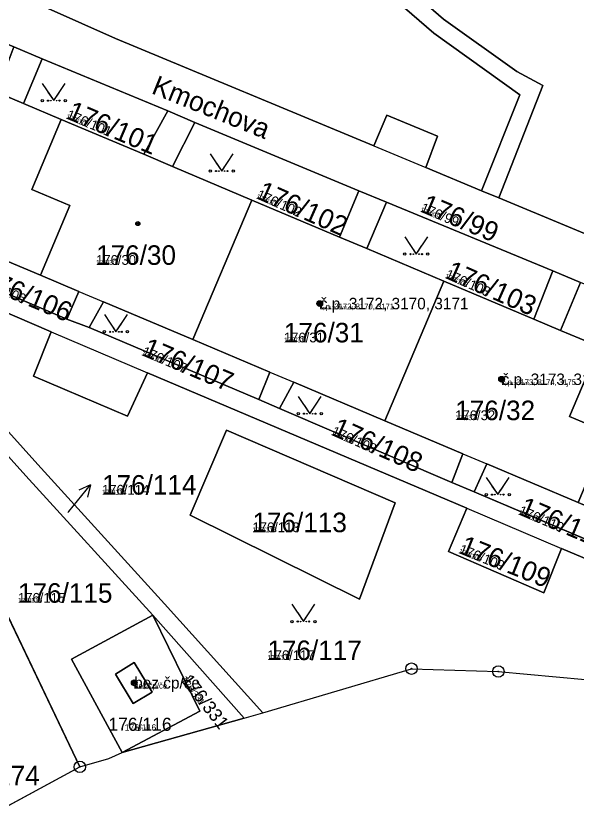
# Model space of a CAD drawing. Extents: x -759873 to -758487, y -975024 to -973516.
# Drawn here: x -759761.7 to -759712.9, y -975009.3 to -974939.2 of the extents above; entities that cross this region are included whole.
import ezdxf

# ---------------------------------------------------------------- set-up
doc = ezdxf.new("R2010")
doc.units = 0
for name, color, linetype in [('KAT_01_hranice KU', 7, 'Continuous'), ('KAT_02_hranice parcel', 7, 'Continuous'), ('KAT_03_1000_st čísla parcelní', 7, 'Continuous'), ('KAT_03_1000_čísla parcelní', 7, 'Continuous'), ('KAT_03_1000_čísla popisná', 7, 'Continuous'), ('KAT_03_250_st čísla parcelní', 7, 'Continuous'), ('KAT_03_250_čísla parcelní', 7, 'Continuous'), ('KAT_03_250_čísla popisná', 7, 'Continuous'), ('KAT_03_500_st čísla parcelní', 7, 'Continuous'), ('KAT_03_500_čísla parcelní', 7, 'Continuous'), ('KAT_03_500_čísla popisná', 7, 'Continuous'), ('KAT_04_vnitřní kresba', 7, 'Continuous'), ('KAT_05_1000_značky kultur', 7, 'Continuous'), ('KAT_05_250_značky kultur', 7, 'Continuous'), ('KAT_05_500_značky kultur', 7, 'Continuous'), ('KAT_07_1000_značky budov', 7, 'Continuous'), ('KAT_07_250_značky budov', 7, 'Continuous'), ('KAT_07_500_značky budov', 7, 'Continuous'), ('KAT_11_značky bodu BP', 7, 'Continuous'), ('KAT_12_pomocná šipka', 7, 'Continuous'), ('KAT_13_popis', 7, 'Continuous'), ('KAT_14_plocha_budovy', 7, 'Continuous'), ('KAT_14_plocha_pozemek', 7, 'Continuous')]:
    doc.layers.add(name, color=color, linetype=linetype)

msp = doc.modelspace()

# ---------------------------------------------------------------- linework, layer by layer
at = {"layer": 'KAT_01_hranice KU'}
msp.add_lwpolyline([(-759764.85, -975009.3), (-759756.15, -975004.6), (-759753.64, -975003.86), (-759752.46, -975003.34), (-759741.85, -975000.36), (-759740.23, -974999.88), (-759727.3, -974996.05), (-759719.75, -974996.3), (-759712.2, -974997)], dxfattribs=at)
at = {"layer": 'KAT_02_hranice parcel'}
for p, q in [((-759759.43, -974942.97), (-759761.9, -974941.92)), ((-759759.43, -974942.97), (-759748.5, -974947.49)), ((-759746.14, -974948.5), (-759748.5, -974947.49)), ((-759746.14, -974948.5), (-759731.88, -974954.47)), ((-759721.2, -974954.46), (-759719.7, -974955.06)), ((-759729.47, -974955.44), (-759731.88, -974954.47)), ((-759746.32, -974967.41), (-759741.18, -974955.26)), ((-759729.47, -974955.44), (-759715, -974961.43)), ((-759768.53, -974960.82), (-759757.28, -974965.62)), ((-759712.6, -974962.44), (-759715, -974961.43)), ((-759776.67, -974961.64), (-759756.15, -975004.6)), ((-759729.62, -974974.47), (-759724.48, -974962.32)), ((-759757.28, -974965.62), (-759755.33, -974966.36)), ((-759755.33, -974966.36), (-759740.59, -974972.63)), ((-759740.59, -974972.63), (-759738.78, -974973.41)), ((-759738.78, -974973.41), (-759723.78, -974979.84)), ((-759723.78, -974979.84), (-759721.86, -974980.66)), ((-759710.53, -974985.47), (-759721.86, -974980.66)), ((-759749.8, -974991.38), (-759741.85, -975000.36)), ((-759719.75, -974996.3), (-759712.2, -974997)), ((-759741.85, -975000.36), (-759740.23, -974999.88)), ((-759741.85, -975000.36), (-759752.46, -975003.34)), ((-759764.85, -975009.3), (-759756.15, -975004.6))]:
    msp.add_line(p, q, dxfattribs=at)
for points in [[(-759799, -974905.15), (-759787.25, -974910.64), (-759754.58, -974925.88), (-759728.55, -974937.97), (-759725.37, -974940.74), (-759717.87, -974946.11), (-759721.2, -974954.46)], [(-759761.9, -974941.92), (-759771.3, -974938.01), (-759767.72, -974934.65), (-759753.04, -974941.19), (-759730.59, -974950.55), (-759729.44, -974947.87), (-759725.05, -974949.69), (-759726.06, -974952.43), (-759721.2, -974954.46)], [(-759719.7, -974955.06), (-759715.89, -974945.28), (-759718.13, -974944.08), (-759724.52, -974939.51), (-759727.76, -974936.66)], [(-759757.76, -974948.25), (-759761.05, -974946.85), (-759759.43, -974942.97)], [(-759748.5, -974947.49), (-759750.59, -974951.28), (-759757.76, -974948.25)], [(-759759.58, -974961.81), (-759757.01, -974955.73), (-759760.33, -974954.33), (-759757.76, -974948.25)], [(-759741.18, -974955.26), (-759748.09, -974952.33), (-759746.14, -974948.5)], [(-759731.88, -974954.47), (-759733.55, -974958.48), (-759741.18, -974955.26)], [(-759719.7, -974955.06), (-759707.59, -974960.11), (-759693.68, -974965.9), (-759692.65, -974963.17), (-759688.22, -974964.93), (-759689.15, -974967.84), (-759685.61, -974969.13), (-759681.6, -974969.96), (-759677.32, -974968.89)], [(-759724.48, -974962.32), (-759731.18, -974959.49), (-759729.47, -974955.44)], [(-759768.53, -974960.82), (-759767.39, -974958.51), (-759759.58, -974961.81)], [(-759715, -974961.43), (-759716.67, -974965.62), (-759724.48, -974962.32)], [(-759776.67, -974961.64), (-759760.85, -974979.26), (-759749.8, -974991.38)], [(-759759.58, -974961.81), (-759756.25, -974963.22), (-759757.28, -974965.62)], [(-759770.81, -974966.03), (-759769.24, -974962.19), (-759758.63, -974966.73), (-759760.18, -974970.6), (-759752.01, -974974.08), (-759750.27, -974970.29), (-759722.49, -974982.07), (-759724.08, -974985.84), (-759715.79, -974989.44), (-759714.25, -974985.59), (-759695.75, -974993.4), (-759687.1, -974995.48)], [(-759710.99, -974968.02), (-759714.34, -974966.61), (-759712.6, -974962.44)], [(-759755.33, -974966.36), (-759754.1, -974964.12), (-759746.32, -974967.41)], [(-759740.23, -974999.88), (-759748.8, -974990.42), (-759759.81, -974978.29), (-759770.81, -974966.03)], [(-759746.32, -974967.41), (-759739.63, -974970.24), (-759740.59, -974972.63)], [(-759712.81, -974981.58), (-759710.24, -974975.5), (-759713.56, -974974.1), (-759710.99, -974968.02)], [(-759738.78, -974973.41), (-759737.55, -974971.12), (-759729.62, -974974.47)], [(-759729.62, -974974.47), (-759722.83, -974977.34), (-759723.78, -974979.84)], [(-759728.73, -974981.62), (-759743.4, -974975.29), (-759746.55, -974982.69), (-759731.83, -974989.99), (-759728.73, -974981.62)], [(-759721.86, -974980.66), (-759720.74, -974978.23), (-759712.81, -974981.58)], [(-759752.46, -975003.34), (-759756.88, -974995.21), (-759749.8, -974991.38)], [(-759752.46, -975003.34), (-759745.71, -974999.75), (-759749.8, -974991.38)], [(-759740.23, -974999.88), (-759727.3, -974996.05), (-759719.75, -974996.3)], [(-759756.15, -975004.6), (-759753.64, -975003.86), (-759752.46, -975003.34)]]:
    msp.add_lwpolyline(points, dxfattribs=at)
at = {"layer": 'KAT_03_1000_čísla popisná'}
for centre in [(-759735.28, -974964.27), (-759719.46, -974970.86), (-759751.42, -974997.28)]:
    msp.add_circle(centre, 0.25, dxfattribs=at)
at = {"layer": 'KAT_03_250_čísla popisná'}
for centre in [(-759735.28, -974964.27), (-759719.46, -974970.86), (-759751.42, -974997.28)]:
    msp.add_circle(centre, 0.0625, dxfattribs=at)
at = {"layer": 'KAT_03_500_čísla popisná'}
for centre in [(-759735.28, -974964.27), (-759719.46, -974970.86), (-759751.42, -974997.28)]:
    msp.add_circle(centre, 0.125, dxfattribs=at)
at = {"layer": 'KAT_04_vnitřní kresba'}
for p, q in [((-759763.4, -974945.86), (-759761.05, -974946.85)), ((-759730.59, -974950.55), (-759726.06, -974952.43)), ((-759750.59, -974951.28), (-759748.09, -974952.33)), ((-759733.55, -974958.48), (-759731.18, -974959.49)), ((-759756.25, -974963.22), (-759754.1, -974964.12)), ((-759716.67, -974965.62), (-759714.34, -974966.61)), ((-759758.63, -974966.73), (-759750.27, -974970.29)), ((-759739.63, -974970.24), (-759737.55, -974971.12)), ((-759722.83, -974977.34), (-759720.74, -974978.23)), ((-759722.49, -974982.07), (-759714.25, -974985.59))]:
    msp.add_line(p, q, dxfattribs=at)
msp.add_lwpolyline([(-759749.87, -974998.09), (-759751.52, -974999.09), (-759753.05, -974996.52), (-759751.41, -974995.52), (-759749.87, -974998.09)], dxfattribs=at)
at = {"layer": 'KAT_05_1000_značky kultur'}
for points in [[(-759759.42, -974945.109), (-759758.42, -974946.61), (-759757.42, -974945.109)], [(-759744.81, -974951.239), (-759743.81, -974952.74), (-759742.81, -974951.239)], [(-759727.89, -974958.469), (-759726.89, -974959.97), (-759725.89, -974958.469)], [(-759754.01, -974965.229), (-759753.01, -974966.73), (-759752.01, -974965.229)], [(-759737.15, -974972.359), (-759736.15, -974973.86), (-759735.15, -974972.359)], [(-759720.8, -974979.399), (-759719.8, -974980.9), (-759718.8, -974979.399)], [(-759737.7, -974990.449), (-759736.7, -974991.95), (-759735.7, -974990.449)]]:
    msp.add_lwpolyline(points, dxfattribs=at)
for centre in [(-759759.42, -974946.609), (-759757.42, -974946.609), (-759744.81, -974952.739), (-759742.81, -974952.739), (-759727.89, -974959.969), (-759725.89, -974959.969), (-759754.01, -974966.729), (-759752.01, -974966.729), (-759737.15, -974973.859), (-759735.15, -974973.859), (-759720.8, -974980.899), (-759718.8, -974980.899), (-759737.7, -974991.949), (-759735.7, -974991.949)]:
    msp.add_circle(centre, 0.1, dxfattribs=at)
at = {"layer": 'KAT_05_250_značky kultur'}
for points in [[(-759758.67, -974946.235), (-759758.42, -974946.61), (-759758.17, -974946.235)], [(-759744.06, -974952.365), (-759743.81, -974952.74), (-759743.56, -974952.365)], [(-759727.14, -974959.595), (-759726.89, -974959.97), (-759726.64, -974959.595)], [(-759753.26, -974966.355), (-759753.01, -974966.73), (-759752.76, -974966.355)], [(-759736.4, -974973.485), (-759736.15, -974973.86), (-759735.9, -974973.485)], [(-759720.05, -974980.525), (-759719.8, -974980.9), (-759719.55, -974980.525)], [(-759736.95, -974991.575), (-759736.7, -974991.95), (-759736.45, -974991.575)]]:
    msp.add_lwpolyline(points, dxfattribs=at)
for centre in [(-759758.67, -974946.61), (-759758.17, -974946.61), (-759744.06, -974952.74), (-759743.56, -974952.74), (-759727.14, -974959.97), (-759726.64, -974959.97), (-759753.26, -974966.73), (-759752.76, -974966.73), (-759736.4, -974973.86), (-759735.9, -974973.86), (-759720.05, -974980.9), (-759719.55, -974980.9), (-759736.95, -974991.95), (-759736.45, -974991.95)]:
    msp.add_circle(centre, 0.025, dxfattribs=at)
at = {"layer": 'KAT_05_500_značky kultur'}
for points in [[(-759758.92, -974945.86), (-759758.42, -974946.61), (-759757.92, -974945.86)], [(-759744.31, -974951.99), (-759743.81, -974952.74), (-759743.31, -974951.99)], [(-759727.39, -974959.22), (-759726.89, -974959.97), (-759726.39, -974959.22)], [(-759753.51, -974965.98), (-759753.01, -974966.73), (-759752.51, -974965.98)], [(-759736.65, -974973.11), (-759736.15, -974973.86), (-759735.65, -974973.11)], [(-759720.3, -974980.15), (-759719.8, -974980.9), (-759719.3, -974980.15)], [(-759737.2, -974991.199), (-759736.7, -974991.95), (-759736.2, -974991.199)]]:
    msp.add_lwpolyline(points, dxfattribs=at)
for centre in [(-759758.92, -974946.61), (-759757.92, -974946.61), (-759744.31, -974952.74), (-759743.31, -974952.74), (-759727.39, -974959.97), (-759726.39, -974959.97), (-759753.51, -974966.73), (-759752.51, -974966.73), (-759736.65, -974973.86), (-759735.65, -974973.86), (-759720.3, -974980.9), (-759719.3, -974980.9), (-759737.2, -974991.95), (-759736.2, -974991.95)]:
    msp.add_circle(centre, 0.05, dxfattribs=at)
at = {"layer": 'KAT_07_1000_značky budov'}
for centre in [(-759751.107, -974957.309), (-759735.287, -974964.269), (-759719.467, -974970.859), (-759751.427, -974997.279)]:
    msp.add_circle(centre, 0.175, dxfattribs=at)
at = {"layer": 'KAT_07_250_značky budov'}
for centre in [(-759751.102, -974957.31), (-759735.282, -974964.27), (-759719.462, -974970.86), (-759751.422, -974997.28)]:
    msp.add_circle(centre, 0.0437, dxfattribs=at)
at = {"layer": 'KAT_07_500_značky budov'}
for centre in [(-759751.103, -974957.31), (-759735.283, -974964.27), (-759719.463, -974970.86), (-759751.423, -974997.28)]:
    msp.add_circle(centre, 0.0875, dxfattribs=at)
at = {"layer": 'KAT_11_značky bodu BP'}
for centre, radius in [((-759727.3, -974996.05), 0.5), ((-759727.3, -974996.05), 0.0303), ((-759719.75, -974996.3), 0.5), ((-759719.75, -974996.3), 0.0303), ((-759756.15, -975004.6), 0.5), ((-759756.15, -975004.6), 0.0303)]:
    msp.add_circle(centre, radius, dxfattribs=at)
at = {"layer": 'KAT_12_pomocná šipka'}
for p, q in [((-759757.12, -974982.37), (-759755.231, -974980.038)), ((-759755.231, -974980.038), (-759756.251, -974980.501)), ((-759755.231, -974980.038), (-759755.473, -974981.131)), ((-759757.2, -974982.47), (-759757.12, -974982.37))]:
    msp.add_line(p, q, dxfattribs=at)
at = {"layer": 'KAT_14_plocha_budovy'}
for points in [[(-759729.62, -974974.47), (-759724.48, -974962.32), (-759731.18, -974959.49), (-759733.55, -974958.48), (-759741.18, -974955.26), (-759748.09, -974952.33), (-759750.59, -974951.28), (-759757.76, -974948.25), (-759761.05, -974946.85), (-759763.4, -974945.86), (-759771.23, -974942.55), (-759776.37, -974954.71), (-759769.51, -974957.61), (-759767.39, -974958.51), (-759759.58, -974961.81), (-759756.25, -974963.22), (-759754.1, -974964.12), (-759746.32, -974967.41), (-759739.63, -974970.24), (-759737.55, -974971.12)], [(-759720.74, -974978.23), (-759712.81, -974981.58), (-759709.59, -974982.94), (-759707.54, -974983.81), (-759699.55, -974987.19), (-759696.34, -974988.54), (-759694.26, -974989.42), (-759686.15, -974992.85), (-759680.99, -974980.71), (-759687.76, -974977.85), (-759690.14, -974976.84), (-759697.72, -974973.63), (-759701.1, -974972.21), (-759703.37, -974971.25), (-759710.99, -974968.02), (-759714.34, -974966.61), (-759716.67, -974965.62), (-759724.48, -974962.32), (-759729.62, -974974.47), (-759722.83, -974977.34)], [(-759749.87, -974998.09), (-759751.41, -974995.52), (-759753.05, -974996.52), (-759751.52, -974999.09)]]:
    msp.add_lwpolyline(points, close=True, dxfattribs=at)
at = {"layer": 'KAT_14_plocha_pozemek'}
for points in [[(-759742.63, -974929.66), (-759753.44, -974924.47), (-759755.71, -974923.57), (-759770.36, -974916.75), (-759772.2, -974915.89), (-759786.53, -974909.16), (-759788.55, -974908.23), (-759798.68, -974903.47), (-759799, -974905.15), (-759787.25, -974910.64), (-759754.58, -974925.88), (-759728.55, -974937.97), (-759725.37, -974940.74), (-759717.87, -974946.11), (-759721.2, -974954.46), (-759719.7, -974955.06), (-759715.89, -974945.28), (-759718.13, -974944.08), (-759724.52, -974939.51), (-759727.76, -974936.66), (-759729.61, -974935.69), (-759740.73, -974930.49)], [(-759761.9, -974941.92), (-759771.3, -974938.01), (-759767.72, -974934.65), (-759753.04, -974941.19), (-759730.59, -974950.55), (-759729.44, -974947.87), (-759725.05, -974949.69), (-759726.06, -974952.43), (-759721.2, -974954.46), (-759717.87, -974946.11), (-759725.37, -974940.74), (-759728.55, -974937.97), (-759754.58, -974925.88), (-759787.25, -974910.64), (-759799, -974905.15), (-759801.21, -974917.09), (-759791.2, -974931.2), (-759779.21, -974956.31), (-759777.17, -974957.17), (-759770.43, -974959.91), (-759769.51, -974957.61), (-759776.37, -974954.71), (-759771.23, -974942.55), (-759763.4, -974945.86)], [(-759692.65, -974963.17), (-759688.22, -974964.93), (-759689.15, -974967.84), (-759685.61, -974969.13), (-759681.6, -974969.96), (-759677.32, -974968.89), (-759695.02, -974939.95), (-759697.42, -974936.43), (-759704.8, -974928.04), (-759718.22, -974919.45), (-759719.75, -974922.88), (-759713.09, -974925.97), (-759718.64, -974937.93), (-759726.62, -974934.22), (-759727.76, -974936.66), (-759724.52, -974939.51), (-759718.13, -974944.08), (-759715.89, -974945.28), (-759719.7, -974955.06), (-759707.59, -974960.11), (-759693.68, -974965.9)], [(-759759.58, -974961.81), (-759757.01, -974955.73), (-759760.33, -974954.33), (-759757.76, -974948.25), (-759761.05, -974946.85), (-759759.43, -974942.97), (-759761.9, -974941.92), (-759763.4, -974945.86), (-759771.23, -974942.55), (-759776.37, -974954.71), (-759769.51, -974957.61), (-759770.43, -974959.91), (-759768.53, -974960.82), (-759767.39, -974958.51)], [(-759759.43, -974942.97), (-759761.05, -974946.85), (-759757.76, -974948.25), (-759750.59, -974951.28), (-759748.5, -974947.49)], [(-759756.25, -974963.22), (-759757.28, -974965.62), (-759755.33, -974966.36), (-759754.1, -974964.12), (-759746.32, -974967.41), (-759741.18, -974955.26), (-759748.09, -974952.33), (-759746.14, -974948.5), (-759748.5, -974947.49), (-759750.59, -974951.28), (-759757.76, -974948.25), (-759760.33, -974954.33), (-759757.01, -974955.73), (-759759.58, -974961.81)], [(-759746.14, -974948.5), (-759748.09, -974952.33), (-759741.18, -974955.26), (-759733.55, -974958.48), (-759731.88, -974954.47)], [(-759724.48, -974962.32), (-759731.18, -974959.49), (-759729.47, -974955.44), (-759731.88, -974954.47), (-759733.55, -974958.48), (-759741.18, -974955.26), (-759746.32, -974967.41), (-759739.63, -974970.24), (-759740.59, -974972.63), (-759738.78, -974973.41), (-759737.55, -974971.12), (-759729.62, -974974.47)], [(-759729.47, -974955.44), (-759731.18, -974959.49), (-759724.48, -974962.32), (-759716.67, -974965.62), (-759715, -974961.43)], [(-759748.8, -974990.42), (-759759.81, -974978.29), (-759770.81, -974966.03), (-759772.94, -974963.45), (-759777.02, -974959.04), (-759777.17, -974957.17), (-759779.21, -974956.31), (-759776.67, -974961.64), (-759760.85, -974979.26), (-759749.8, -974991.38), (-759741.85, -975000.36), (-759740.23, -974999.88)], [(-759757.28, -974965.62), (-759756.25, -974963.22), (-759759.58, -974961.81), (-759767.39, -974958.51), (-759768.53, -974960.82)], [(-759712.81, -974981.58), (-759710.24, -974975.5), (-759713.56, -974974.1), (-759710.99, -974968.02), (-759714.34, -974966.61), (-759712.6, -974962.44), (-759715, -974961.43), (-759716.67, -974965.62), (-759724.48, -974962.32), (-759729.62, -974974.47), (-759722.83, -974977.34), (-759723.78, -974979.84), (-759721.86, -974980.66), (-759720.74, -974978.23)], [(-759753.64, -975003.86), (-759752.46, -975003.34), (-759756.88, -974995.21), (-759749.8, -974991.38), (-759760.85, -974979.26), (-759776.67, -974961.64), (-759756.15, -975004.6)], [(-759727.3, -974996.05), (-759719.75, -974996.3), (-759712.2, -974997), (-759687.1, -974995.48), (-759695.75, -974993.4), (-759714.25, -974985.59), (-759715.79, -974989.44), (-759724.08, -974985.84), (-759722.49, -974982.07), (-759750.27, -974970.29), (-759752.01, -974974.08), (-759760.18, -974970.6), (-759758.63, -974966.73), (-759769.24, -974962.19), (-759770.81, -974966.03), (-759759.81, -974978.29), (-759748.8, -974990.42), (-759740.23, -974999.88)], [(-759712.6, -974962.44), (-759714.34, -974966.61), (-759710.99, -974968.02), (-759703.37, -974971.25), (-759701.74, -974966.94)], [(-759740.59, -974972.63), (-759739.63, -974970.24), (-759746.32, -974967.41), (-759754.1, -974964.12), (-759755.33, -974966.36)], [(-759703.37, -974971.25), (-759710.99, -974968.02), (-759713.56, -974974.1), (-759710.24, -974975.5), (-759712.81, -974981.58), (-759709.59, -974982.94), (-759710.53, -974985.47), (-759708.61, -974986.28), (-759707.54, -974983.81), (-759699.55, -974987.19), (-759696.98, -974981.11), (-759700.29, -974979.71), (-759697.72, -974973.63), (-759701.1, -974972.21), (-759699.33, -974967.95), (-759701.74, -974966.94)], [(-759723.78, -974979.84), (-759722.83, -974977.34), (-759729.62, -974974.47), (-759737.55, -974971.12), (-759738.78, -974973.41)], [(-759728.73, -974981.62), (-759743.4, -974975.29), (-759746.55, -974982.69), (-759731.83, -974989.99)], [(-759728.73, -974981.62), (-759731.83, -974989.99), (-759746.55, -974982.69), (-759743.4, -974975.29)], [(-759712.81, -974981.58), (-759720.74, -974978.23), (-759721.86, -974980.66), (-759710.53, -974985.47), (-759709.59, -974982.94)], [(-759745.71, -974999.75), (-759749.8, -974991.38), (-759756.88, -974995.21), (-759752.46, -975003.34)], [(-759749.8, -974991.38), (-759745.71, -974999.75), (-759752.46, -975003.34), (-759741.85, -975000.36)]]:
    msp.add_lwpolyline(points, close=True, dxfattribs=at)
for points in [[(-759707.59, -974960.11), (-759719.7, -974955.06), (-759721.2, -974954.46), (-759726.06, -974952.43), (-759725.05, -974949.69), (-759729.44, -974947.87), (-759730.59, -974950.55), (-759753.04, -974941.19), (-759767.72, -974934.65), (-759771.3, -974938.01), (-759761.9, -974941.92), (-759759.43, -974942.97), (-759748.5, -974947.49), (-759746.14, -974948.5), (-759731.88, -974954.47), (-759729.47, -974955.44), (-759715, -974961.43), (-759712.6, -974962.44)], [(-759710.53, -974985.47), (-759721.86, -974980.66), (-759723.78, -974979.84), (-759738.78, -974973.41), (-759740.59, -974972.63), (-759755.33, -974966.36), (-759757.28, -974965.62), (-759768.53, -974960.82), (-759770.43, -974959.91), (-759777.17, -974957.17), (-759777.02, -974959.04), (-759772.94, -974963.45), (-759770.81, -974966.03), (-759769.24, -974962.19), (-759758.63, -974966.73), (-759760.18, -974970.6), (-759752.01, -974974.08), (-759750.27, -974970.29), (-759722.49, -974982.07), (-759724.08, -974985.84), (-759715.79, -974989.44), (-759714.25, -974985.59), (-759695.75, -974993.4)], [(-759764.85, -975009.3), (-759756.15, -975004.6), (-759776.67, -974961.64)]]:
    msp.add_lwpolyline(points, dxfattribs=at)

# ---------------------------------------------------------------- texts
at = {"layer": 'KAT_03_1000_st čísla parcelní'}
for s, height, p in [('176/30', 1.7, (-759754.74, -974960.9)), ('176/31', 1.7, (-759738.4, -974967.65)), ('176/32', 1.7, (-759723.5, -974974.419)), ('176/116', 1.139, (-759753.671, -975001.459))]:
    msp.add_text(s, height=height, dxfattribs=at).set_placement(p)
at = {"layer": 'KAT_03_1000_čísla parcelní'}
for s, height, rotation, p in [('176/101', 1.7, 337, (-759757.392, -974948.142)), ('176/102', 1.7, 336, (-759740.855, -974955.096)), ('176/99', 1.7, 337, (-759726.592, -974956.252)), ('176/103', 1.7, 336, (-759724.435, -974962.026)), ('176/106', 1.7, 337, (-759764.852, -974962.692)), ('176/107', 1.7, 337, (-759750.822, -974968.752)), ('176/108', 1.7, 336, (-759734.335, -974975.686)), ('176/110', 1.7, 337, (-759718.062, -974982.602)), ('176/109', 1.7, 338, (-759723.238, -974985.978)), ('176/331', 1.14, 308, (-759747.389, -974997.09))]:
    msp.add_text(s, height=height, rotation=rotation, dxfattribs=at).set_placement(p)
for s, p in [('176/114', (-759754.22, -974980.9)), ('176/113', (-759741.14, -974984.169)), ('176/115', (-759761.53, -974990.309)), ('176/117', (-759739.84, -974995.299)), ('176/274', (-759767.86, -975006.2))]:
    msp.add_text(s, height=1.7, dxfattribs=at).set_placement(p)
at = {"layer": 'KAT_03_1000_čísla popisná'}
for s, p in [('č.p. 3172, 3170, 3171', (-759735.28, -974964.77)), ('č.p. 3173, 3174, 3175', (-759719.46, -974971.36)), ('bez čp/če', (-759751.42, -974997.78))]:
    msp.add_text(s, height=1, dxfattribs=at).set_placement(p)
at = {"layer": 'KAT_03_250_st čísla parcelní'}
for s, height, p in [('176/30', 0.425, (-759754.74, -974960.9)), ('176/31', 0.425, (-759738.4, -974967.65)), ('176/32', 0.425, (-759723.5, -974974.419)), ('176/116', 0.2847, (-759751.542, -975001.459))]:
    msp.add_text(s, height=height, dxfattribs=at).set_placement(p)
at = {"layer": 'KAT_03_250_čísla parcelní'}
for s, height, rotation, p in [('176/101', 0.425, 337, (-759757.392, -974948.142)), ('176/102', 0.425, 336, (-759740.855, -974955.096)), ('176/99', 0.425, 337, (-759726.592, -974956.252)), ('176/103', 0.425, 336, (-759724.435, -974962.026)), ('176/107', 0.425, 337, (-759750.822, -974968.752)), ('176/108', 0.425, 336, (-759734.335, -974975.686)), ('176/110', 0.425, 337, (-759718.062, -974982.602)), ('176/109', 0.425, 338, (-759723.238, -974985.978)), ('176/331', 0.285, 308, (-759747.389, -974997.09))]:
    msp.add_text(s, height=height, rotation=rotation, dxfattribs=at).set_placement(p)
for s, p in [('176/114', (-759754.22, -974980.9)), ('176/113', (-759741.14, -974984.169)), ('176/115', (-759761.53, -974990.309)), ('176/117', (-759739.84, -974995.299))]:
    msp.add_text(s, height=0.425, dxfattribs=at).set_placement(p)
at = {"layer": 'KAT_03_250_čísla popisná'}
for s, p in [('č.p. 3172, 3170, 3171', (-759735.28, -974964.77)), ('č.p. 3173, 3174, 3175', (-759719.46, -974971.36)), ('bez čp/če', (-759751.42, -974997.78))]:
    msp.add_text(s, height=0.25, dxfattribs=at).set_placement(p)
at = {"layer": 'KAT_03_500_st čísla parcelní'}
for s, height, p in [('176/30', 0.85, (-759754.74, -974960.9)), ('176/31', 0.85, (-759738.4, -974967.65)), ('176/32', 0.85, (-759723.5, -974974.419)), ('176/116', 0.5695, (-759752.252, -975001.459))]:
    msp.add_text(s, height=height, dxfattribs=at).set_placement(p)
at = {"layer": 'KAT_03_500_čísla parcelní'}
for s, height, rotation, p in [('176/101', 0.85, 337, (-759757.392, -974948.142)), ('176/102', 0.85, 336, (-759740.855, -974955.096)), ('176/99', 0.85, 337, (-759726.592, -974956.252)), ('176/103', 0.85, 336, (-759724.435, -974962.026)), ('176/106', 0.85, 337, (-759764.852, -974962.692)), ('176/107', 0.85, 337, (-759750.822, -974968.752)), ('176/108', 0.85, 336, (-759734.335, -974975.686)), ('176/110', 0.85, 337, (-759718.062, -974982.602)), ('176/109', 0.85, 338, (-759723.238, -974985.978)), ('176/331', 0.57, 308, (-759747.389, -974997.09))]:
    msp.add_text(s, height=height, rotation=rotation, dxfattribs=at).set_placement(p)
for s, p in [('176/114', (-759754.22, -974980.9)), ('176/113', (-759741.14, -974984.169)), ('176/115', (-759761.53, -974990.309)), ('176/117', (-759739.84, -974995.299))]:
    msp.add_text(s, height=0.85, dxfattribs=at).set_placement(p)
at = {"layer": 'KAT_03_500_čísla popisná'}
for s, p in [('č.p. 3172, 3170, 3171', (-759735.28, -974964.77)), ('č.p. 3173, 3174, 3175', (-759719.46, -974971.36)), ('bez čp/če', (-759751.42, -974997.78))]:
    msp.add_text(s, height=0.5, dxfattribs=at).set_placement(p)
at = {"layer": 'KAT_13_popis'}
msp.add_text('Kmochova', height=1.7, rotation=338, dxfattribs=at).set_placement((-759750.008, -974945.948))

doc.saveas('drawing.dxf')
